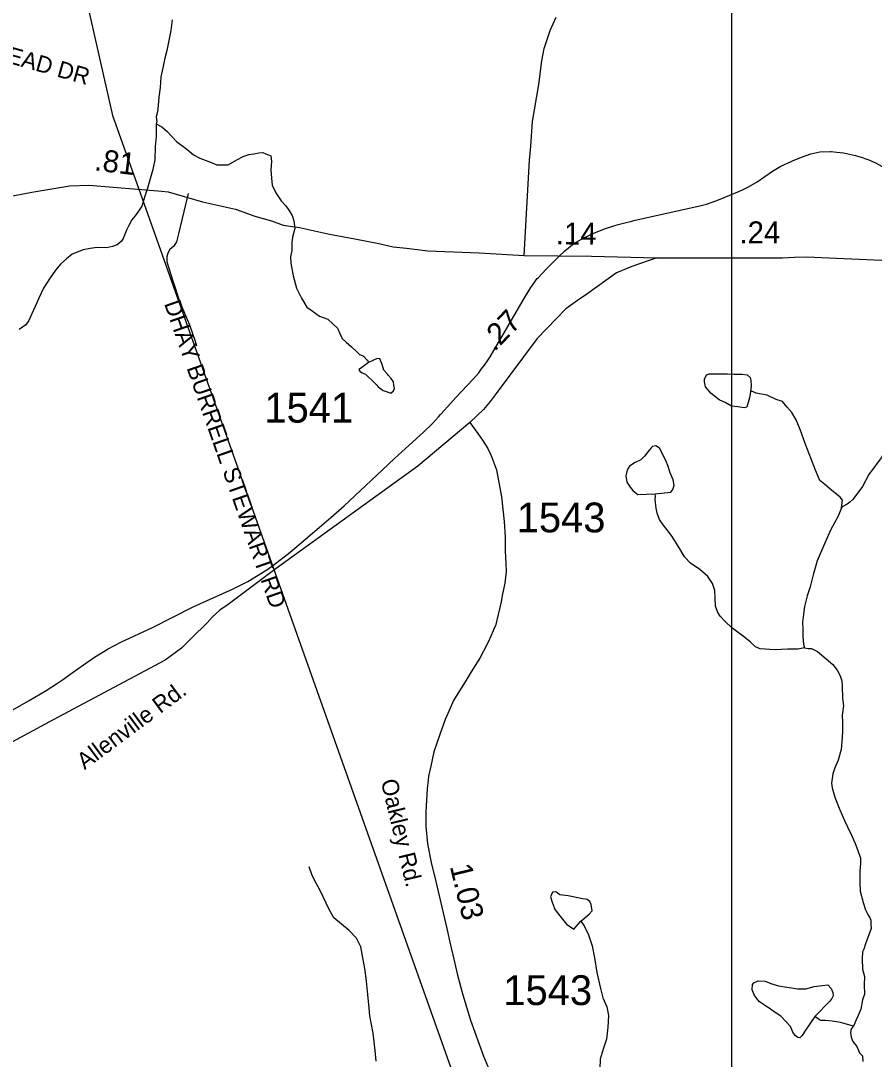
# Model space of a CAD drawing. Extents: x 1950930 to 2061844, y 904556 to 1017002.
# Drawn here: x 2013692 to 2018554, y 957112 to 963031 of the extents above; entities that cross this region are included whole.
import ezdxf

# ---------------------------------------------------------------- set-up
doc = ezdxf.new("R2010")
doc.units = 0
for name, color, linetype in [('Exist Hydrographic Creek Single Shore', 7, 'Continuous'), ('Exist Hydrographic Misc Water Feature', 7, 'Continuous'), ('Exist Road Non-System Type 51', 7, 'Continuous'), ('Exist Road Non-System Type 51 Label', 7, 'Continuous'), ('Exist Road Primary US Structure Standard Bridge CELL', 7, 'Continuous'), ('Exist Road Secondary Type 51 Attributed', 7, 'Continuous'), ('Exist Road Secondary Type 51 Label', 7, 'Continuous'), ('Exist Road Secondary Type 51 Number Label', 7, 'Continuous'), ('Exist Utilities Electrical Transmission Line', 7, 'Continuous'), ('Map Preparation Inset Cut Line', 7, 'Continuous')]:
    doc.layers.add(name, color=color, linetype=linetype)

msp = doc.modelspace()

# ---------------------------------------------------------------- linework, layer by layer
at = {"layer": 'Exist Hydrographic Creek Single Shore'}
for points in [[(2014554.9, 963035), (2014547.1, 962975.1), (2014536.9, 962927), (2014523.1, 962861), (2014513, 962816.9), (2014501, 962762.7), (2014489.1, 962710.8), (2014485.3, 962650.8), (2014479.2, 962594.8), (2014475.2, 962547), (2014471.2, 962510.9), (2014463.4, 962482.9), (2014467.4, 962454.9), (2014463.2, 962442.9)], [(2014463.2, 962442.9), (2014463.4, 962370.7), (2014457.3, 962314.7), (2014455.4, 962238.9), (2014443.4, 962182.7), (2014425.6, 962116.8), (2014413.6, 962076.6), (2014399.5, 962030.7), (2014381.7, 961974.6), (2014365.7, 961950.6), (2014349.8, 961926.7), (2014323.6, 961896.7), (2014307.8, 961864.5), (2014293.8, 961836.6), (2014283.7, 961808.6), (2014275.7, 961788.7), (2014263.6, 961772.6), (2014241.8, 961752.7), (2014213.8, 961744.7), (2014179.8, 961736.6), (2014127.7, 961738.6), (2014087.8, 961732.6), (2014047.6, 961724.5), (2013983.8, 961700.6), (2013951.8, 961674.4), (2013920, 961644.5), (2013889.7, 961608.4), (2013855.9, 961560.5), (2013821.9, 961506.4), (2013793.9, 961450.2), (2013773.8, 961402.4), (2013753.8, 961356.2), (2013738, 961322.4), (2013720.1, 961298.1), (2013682.2, 961270.4)]]:
    msp.add_lwpolyline(points, dxfattribs=at)
at = {"layer": 'Exist Hydrographic Misc Water Feature'}
for p, q in [((2016742.4, 961672.4), (2016757.2, 961686.8)), ((2016634.5, 961561.2), (2016638.8, 961565.8)), ((2014880.5, 959783), (2014893.4, 959789.4)), ((2014190.3, 959450.4), (2014262.7, 959488.2))]:
    msp.add_line(p, q, dxfattribs=at)
for points in [[(2014463.2, 962442.9), (2014495.4, 962426.8), (2014525.3, 962398.9), (2014579.3, 962343), (2014637.5, 962298.8), (2014675.5, 962266.8), (2014711.5, 962247), (2014773.4, 962225.1), (2014809.5, 962208.9), (2014873.5, 962208.9), (2014923.3, 962237.1), (2014959.5, 962257), (2014991.6, 962269.1), (2015019.6, 962273.1), (2015047.5, 962277.2), (2015071.5, 962279.3), (2015087.5, 962273), (2015107.3, 962265.1), (2015115.5, 962261.3), (2015119.4, 962229.1), (2015117.6, 962205.1), (2015115.5, 962181.2), (2015119.7, 962133.2), (2015123.5, 962093.1), (2015145.5, 962049.3), (2015175.8, 962005.1), (2015199.5, 961977.3), (2015215.8, 961957.3), (2015237.7, 961921.4), (2015247.6, 961889.4), (2015253.6, 961847.2), (2015239.8, 961797.3), (2015235.8, 961765.2), (2015235.9, 961721.3), (2015227.9, 961685.3), (2015229.8, 961649.2), (2015244.1, 961577.3), (2015262, 961507.4), (2015291.9, 961449.4), (2015322.1, 961399.2), (2015352.1, 961377.2), (2015394.2, 961347.5), (2015442.1, 961329.4), (2015470.1, 961303.2), (2015496.1, 961279.4), (2015510.3, 961247.3), (2015522.1, 961219.4), (2015546, 961199.3), (2015576.3, 961171.4), (2015606.2, 961143.5), (2015622.3, 961129.4), (2015638.3, 961123.5), (2015650.3, 961115.4), (2015654.4, 961107.4), (2015662.1, 961099.4), (2015666.3, 961095.4), (2015672.3, 961083.4)], [(2018088.8, 962232.5), (2018139.6, 962253), (2018192.5, 962271.6), (2018244.6, 962282.8)], [(2018088.8, 962232.5), (2018139.6, 962253), (2018192.5, 962271.6), (2018244.6, 962282.8)], [(2018244.6, 962282.8), (2018302.4, 962285.3), (2018309.2, 962284.8)], [(2018309.2, 962284.8), (2018341.6, 962282.6), (2018378.5, 962277.8), (2018446.6, 962263.4), (2018485.5, 962252.2), (2018506.7, 962244.2)], [(2018309.2, 962284.8), (2018341.6, 962282.6), (2018378.5, 962277.8), (2018446.6, 962263.4), (2018485.5, 962252.2), (2018506.7, 962244.2)], [(2018506.7, 962244.2), (2018523.5, 962238.1), (2018564.5, 962219.6), (2018629.9, 962182.8)], [(2018506.7, 962244.2), (2018523.5, 962238.1), (2018564.5, 962219.6), (2018629.9, 962182.8)], [(2017992.8, 962184.3), (2018022.5, 962202.4), (2018080.6, 962229.4), (2018088.8, 962232.5)], [(2017992.8, 962184.3), (2018022.5, 962202.4), (2018080.6, 962229.4), (2018088.8, 962232.5)], [(2017803.1, 962067.8), (2017837.6, 962085), (2017886.6, 962113.3), (2017973.5, 962172.7), (2017992.8, 962184.3)], [(2017803.1, 962067.8), (2017837.6, 962085), (2017886.6, 962113.3), (2017973.5, 962172.7), (2017992.8, 962184.3)], [(2017730.5, 962036.1), (2017785.5, 962059), (2017803.1, 962067.8)], [(2017730.5, 962036.1), (2017785.5, 962059), (2017803.1, 962067.8)], [(2017631.1, 961997.1), (2017666.6, 962009.4), (2017730.5, 962036.1)], [(2017631.1, 961997.1), (2017666.6, 962009.4), (2017730.5, 962036.1)], [(2017172.6, 961889.3), (2017183.7, 961892), (2017533.5, 961969.2), (2017560.6, 961976.1)], [(2017172.6, 961889.3), (2017183.7, 961892), (2017533.5, 961969.2), (2017560.6, 961976.1)], [(2017560.6, 961976.1), (2017597.7, 961985.5), (2017631.1, 961997.1)], [(2017560.6, 961976.1), (2017597.7, 961985.5), (2017631.1, 961997.1)], [(2017096.1, 961869.1), (2017125.6, 961877.5), (2017172.6, 961889.3)], [(2017096.1, 961869.1), (2017125.6, 961877.5), (2017172.6, 961889.3)], [(2016860.1, 961770), (2016899.7, 961793.5), (2016957.5, 961820.4), (2017016.8, 961843.8)], [(2016860.1, 961770), (2016899.7, 961793.5), (2016957.5, 961820.4), (2017016.8, 961843.8)], [(2017016.8, 961843.8), (2017070.5, 961861.8), (2017096.1, 961869.1)], [(2017016.8, 961843.8), (2017070.5, 961861.8), (2017096.1, 961869.1)], [(2016757.2, 961686.8), (2016790.6, 961719.2), (2016812.1, 961736.1)], [(2016757.2, 961686.8), (2016790.6, 961719.2), (2016812.1, 961736.1)], [(2016812.1, 961736.1), (2016840.4, 961758.6), (2016860.1, 961770)], [(2016812.1, 961736.1), (2016840.4, 961758.6), (2016860.1, 961770)], [(2016638.8, 961565.8), (2016685.6, 961615.6), (2016742.4, 961672.4)], [(2016638.8, 961565.8), (2016685.6, 961615.6), (2016742.4, 961672.4)], [(2016567.5, 961461.2), (2016597.6, 961510.4), (2016634.5, 961561.2)], [(2016567.5, 961461.2), (2016597.6, 961510.4), (2016634.5, 961561.2)], [(2016350.1, 961092.4), (2016365.5, 961115.5), (2016567.5, 961461.2)], [(2016350.1, 961092.4), (2016365.5, 961115.5), (2016567.5, 961461.2)], [(2015672.3, 961083.4), (2015628.2, 961049.6), (2015618.3, 961043.5), (2015624.3, 961033.6), (2015636.2, 961023.5), (2015656.4, 961015.5), (2015668.3, 961003.4), (2015694.4, 960979.6), (2015718.2, 960955.5), (2015728.4, 960943.4), (2015756.2, 960923.5), (2015784.2, 960913.4), (2015800.2, 960907.5), (2015816.2, 960921.6), (2015820.5, 960935.6), (2015816.3, 960953.4), (2015814.4, 960973.5), (2015802.3, 960991.5), (2015784.3, 961011.5), (2015780.5, 961015.5), (2015760.3, 961039.6), (2015750.1, 961071.6), (2015738.3, 961103.4), (2015722.3, 961105.4), (2015672.3, 961083.4)], [(2016317.5, 961046.2), (2016333.5, 961067.7), (2016350.1, 961092.4)], [(2016317.5, 961046.2), (2016333.5, 961067.7), (2016350.1, 961092.4)], [(2016124, 960831.2), (2016170.5, 960883.5), (2016269.3, 960987.8), (2016300.5, 961023.5), (2016317.5, 961046.2)], [(2016124, 960831.2), (2016170.5, 960883.5), (2016269.3, 960987.8), (2016300.5, 961023.5), (2016317.5, 961046.2)], [(2017848.5, 960916.9), (2017842.5, 960880.9), (2017832.5, 960840.8), (2017828.6, 960828.7), (2017812.5, 960824.8), (2017776.5, 960830.8), (2017740.5, 960834.8), (2017704.5, 960854.9), (2017692.4, 960860.7), (2017670.3, 960870.7), (2017624.5, 960906.8), (2017592.4, 960944.5), (2017586.5, 960972.5), (2017586.5, 960988.6), (2017598.5, 961012.7), (2017614.3, 961018.6), (2017646.5, 961018.9), (2017706.5, 961018.6), (2017718.4, 961018.7), (2017754.4, 961016.6), (2017802.3, 961017), (2017830.5, 961012.8), (2017846.5, 960996.7), (2017850.5, 960980.9), (2017852.5, 960949), (2017848.5, 960916.9)], [(2018366.7, 960255.1), (2018372.9, 960299.2), (2018360.8, 960315.2), (2018310.7, 960355), (2018272.7, 960387), (2018244.9, 960411.2), (2018218.9, 960469.1), (2018160.7, 960621), (2018132.5, 960701), (2018108.7, 960756.9), (2018084.6, 960797.1), (2018056.4, 960830.9), (2018030.5, 960860.9), (2017994.6, 960872.9), (2017944.6, 960896.9), (2017900.4, 960905), (2017880.5, 960909), (2017860.3, 960917), (2017848.5, 960916.9)], [(2016071.7, 960773), (2016083.6, 960785.8), (2016124, 960831.2)], [(2016071.7, 960773), (2016083.6, 960785.8), (2016124, 960831.2)], [(2015883.4, 960592), (2015986.6, 960685.3), (2016037.6, 960736), (2016071.7, 960773)], [(2015883.4, 960592), (2015986.6, 960685.3), (2016037.6, 960736), (2016071.7, 960773)], [(2019108.6, 960705.7), (2019052.7, 960701.6), (2019004.7, 960697.7), (2018934.5, 960685.7), (2018860.5, 960693.4), (2018764.6, 960717.4), (2018724.6, 960721.5), (2018688.5, 960707.5), (2018666.7, 960683.3), (2018628.5, 960599.5), (2018592.8, 960539.2), (2018522.6, 960445.1), (2018486.7, 960375.3), (2018433, 960301.3), (2018415, 960287.2), (2018399, 960275.1), (2018374.8, 960263.1), (2018366.7, 960255.1)], [(2015750.4, 960469.3), (2015821.5, 960535.8), (2015883.4, 960592)], [(2015750.4, 960469.3), (2015821.5, 960535.8), (2015883.4, 960592)], [(2017306.8, 960334.5), (2017394.9, 960344.4), (2017406.7, 960358.6), (2017414.7, 960382.4), (2017408.8, 960414.4), (2017390.6, 960454.5), (2017378.7, 960496.4), (2017368.7, 960518.6), (2017348.8, 960558.4), (2017330.5, 960594.5), (2017310.5, 960608.4), (2017290.7, 960604.5), (2017282.7, 960596.5), (2017274.5, 960584.5), (2017244.6, 960548.4), (2017224.8, 960528.5), (2017192.6, 960512.4), (2017160.7, 960492.4), (2017150.5, 960476.5), (2017146.8, 960468.4), (2017138.9, 960436.4), (2017144.7, 960400.5), (2017162.8, 960372.2), (2017178.8, 960352.5), (2017206.9, 960330.3), (2017306.8, 960334.5)], [(2015458.2, 960199.5), (2015533.4, 960266.3), (2015750.4, 960469.3)], [(2015458.2, 960199.5), (2015533.4, 960266.3), (2015750.4, 960469.3)], [(2018157.2, 959457), (2018119.3, 959448.9), (2018059.3, 959448.9), (2017987.3, 959444.8), (2017903.4, 959450.8), (2017877.4, 959462.8), (2017847.5, 959490.7), (2017807.5, 959522.7), (2017743.2, 959570.6), (2017705.2, 959606.5), (2017677.2, 959636.6), (2017663.3, 959658.6), (2017649.2, 959694.6), (2017647.3, 959742.6), (2017645.2, 959782.7), (2017633.2, 959822.6), (2017605.1, 959862.6), (2017561, 959902.6), (2017506.9, 959938.5), (2017472.9, 959974.6), (2017453, 960010.5), (2017403.1, 960090.6), (2017373.1, 960130.6), (2017351, 960158.6), (2017331, 960188.6), (2017317, 960224.3), (2017311, 960252.3), (2017306.8, 960302.6), (2017308.7, 960318.3), (2017306.8, 960334.5)], [(2018366.7, 960255.1), (2018349, 960207.2), (2018307.1, 960130.9), (2018270.9, 960049), (2018229.2, 959953), (2018205.2, 959873.1), (2018189.1, 959804.9), (2018171.3, 959753.1), (2018157.2, 959693), (2018149.4, 959633.1), (2018145.2, 959603), (2018147.3, 959560.9), (2018147.4, 959520.9), (2018151.4, 959476.8), (2018157.2, 959457)], [(2015192.8, 959975.4), (2015226.7, 960001.7), (2015405.9, 960153), (2015458.2, 960199.5)], [(2015192.8, 959975.4), (2015226.7, 960001.7), (2015405.9, 960153), (2015458.2, 960199.5)], [(2015119.8, 959920.7), (2015142.4, 959936.9), (2015192.8, 959975.4)], [(2015119.8, 959920.7), (2015142.4, 959936.9), (2015192.8, 959975.4)], [(2014893.4, 959789.4), (2014984.7, 959835.1), (2015093.8, 959902), (2015119.8, 959920.7)], [(2014893.4, 959789.4), (2014984.7, 959835.1), (2015093.8, 959902), (2015119.8, 959920.7)], [(2014262.7, 959488.2), (2014442.5, 959572.5), (2014674.7, 959690.3), (2014880.5, 959783)], [(2014262.7, 959488.2), (2014442.5, 959572.5), (2014674.7, 959690.3), (2014880.5, 959783)], [(2014087.4, 959386.7), (2014112.6, 959404.1), (2014190.3, 959450.4)], [(2014087.4, 959386.7), (2014112.6, 959404.1), (2014190.3, 959450.4)], [(2018157.2, 959457), (2018177.5, 959453), (2018197.5, 959452.9), (2018231.3, 959435.1), (2018279.3, 959393.1), (2018317.4, 959361.1), (2018343.6, 959329.1), (2018359.4, 959296.9), (2018369.6, 959269.2), (2018371.6, 959237), (2018373.4, 959169), (2018379.8, 959125.2), (2018371.8, 959073.2), (2018373.6, 959033.1), (2018373.7, 958977), (2018369.6, 958921), (2018365.8, 958877.1), (2018347.8, 958817.1), (2018329.8, 958773.1), (2018317.9, 958738.9), (2018309.9, 958684.9), (2018314, 958658.9), (2018329.9, 958605.1), (2018358, 958533), (2018384, 958473), (2018401.9, 958436.9), (2018424.2, 958389.2), (2018446.2, 958341.1), (2018460.1, 958301.1), (2018476.3, 958257.1), (2018476, 958228.9), (2018472.1, 958181.1), (2018472.2, 958121), (2018474.4, 958069.1), (2018490.4, 958005.1), (2018504.3, 957963.2), (2018518.2, 957937), (2018526.4, 957921), (2018534.3, 957905.1), (2018534.5, 957881.2), (2018536.3, 957857.2), (2018522.4, 957821), (2018504.6, 957768.9), (2018494.4, 957738.9), (2018486.6, 957725), (2018484.5, 957685), (2018486.5, 957624.9), (2018498.8, 957582.9), (2018496.8, 957535.1), (2018498.7, 957483.2), (2018486.8, 957450.9), (2018476.9, 957397), (2018462.6, 957360.9), (2018450.7, 957337.1), (2018440.7, 957313.1), (2018436.8, 957301)], [(2013984.7, 959313.6), (2014048.6, 959359.9), (2014087.4, 959386.7)], [(2013984.7, 959313.6), (2014048.6, 959359.9), (2014087.4, 959386.7)], [(2013895.7, 959251.5), (2013930.3, 959274.3), (2013984.7, 959313.6)], [(2013895.7, 959251.5), (2013930.3, 959274.3), (2013984.7, 959313.6)], [(2013835.8, 959214.3), (2013869.6, 959234.5), (2013895.7, 959251.5)], [(2013835.8, 959214.3), (2013869.6, 959234.5), (2013895.7, 959251.5)], [(2013354.1, 958933.3), (2013428.6, 958978.9), (2013739.6, 959157.2), (2013835.8, 959214.3)], [(2013354.1, 958933.3), (2013428.6, 958978.9), (2013739.6, 959157.2), (2013835.8, 959214.3)], [(2015716.7, 957101.1), (2015710.8, 957161.2), (2015698.7, 957261.2), (2015680.7, 957359.1), (2015676.7, 957403.1), (2015668.5, 957481.1), (2015660.5, 957557.1), (2015652.5, 957629.1), (2015640.3, 957689.1), (2015628.5, 957753.3), (2015604.2, 957801.1), (2015562.2, 957845.3), (2015518.3, 957881.3), (2015474.4, 957917), (2015446.3, 957969.1), (2015432.2, 958001.2), (2015398.2, 958073.1), (2015366, 958133.2), (2015350.2, 958165), (2015334.1, 958209)], [(2016882.2, 957898), (2016930.3, 957938), (2016946.4, 957958), (2016942.2, 957993.9), (2016934.4, 958010.1), (2016918.2, 958022), (2016882.2, 958028), (2016874.4, 958030.1), (2016810.4, 958043.9), (2016762.2, 958049.8), (2016740.3, 958066), (2016720.2, 958063.8), (2016710.1, 958037.8), (2016718.4, 958008.1), (2016730.2, 957976), (2016734.3, 957966), (2016762.4, 957930), (2016800.4, 957882), (2016842.2, 957853.9), (2016882.2, 957898)], [(2016882.2, 957898), (2016902.3, 957872), (2016926.5, 957821.9), (2016946.5, 957758.2), (2016960.6, 957690), (2016974.6, 957606), (2016994.7, 957516), (2017008.7, 957462.2), (2017030.6, 957410.2), (2017040.7, 957362.1), (2017036.7, 957293.9), (2017028.7, 957226.1), (2017008.8, 957170.1), (2016992.9, 957112), (2016989, 957004.1)], [(2018214.8, 957354.8), (2018162.9, 957276.8), (2018142.9, 957246.7), (2018130.9, 957234.8), (2018118.8, 957236.7), (2018102.9, 957246.9), (2018090.9, 957266.8), (2018076.7, 957298.6), (2018050.7, 957326.7), (2018022.8, 957356.8), (2017984.6, 957382.6), (2017950.7, 957406.6), (2017946.8, 957408.6), (2017900.8, 957438.8), (2017872.7, 957474.5), (2017858.6, 957506.6), (2017860.5, 957538.7), (2017868.6, 957546.8), (2017892.5, 957558.7), (2017932.4, 957556.6), (2017964.6, 957542.8), (2018008.7, 957530.7), (2018056.8, 957522.8), (2018082.6, 957518.7), (2018116.6, 957512.8), (2018164.5, 957512.7), (2018212.7, 957526.8), (2018256.5, 957532.8), (2018288.8, 957536.7), (2018308.7, 957515), (2018318.7, 957492.8), (2018320.6, 957472.8), (2018312.7, 957458.8), (2018300.6, 957443), (2018214.8, 957354.8)], [(2018436.8, 957301), (2018408.7, 957308.8), (2018362.7, 957320.9), (2018314.6, 957328.8), (2018274.7, 957332.9), (2018250.7, 957332.8), (2018242.6, 957336.9), (2018214.8, 957354.8)], [(2018436.8, 957301), (2018422.7, 957284.9), (2018418.7, 957265), (2018422.7, 957237), (2018432.7, 957212.8), (2018454.7, 957185.1), (2018470.7, 957149), (2018486.8, 957131), (2018489.1, 957099.1)]]:
    msp.add_lwpolyline(points, dxfattribs=at)
at = {"layer": 'Exist Road Non-System Type 51'}
msp.add_lwpolyline([(2014645.8, 962045.3), (2014621.1, 961944.4), (2014589.9, 961815.6), (2014578.5, 961770.4), (2014562.9, 961745.2), (2014541.1, 961727.8), (2014529, 961706.9), (2014523.8, 961685.2), (2014524.6, 961657.3), (2014557.6, 961548.6), (2014597.6, 961426), (2014652.5, 961298.1), (2014685.5, 961205.1), (2014692.5, 961177.2)], dxfattribs=at)
at = {"layer": 'Exist Road Secondary Type 51 Attributed'}
for points in [[(2016559.8, 961692.3), (2016589.3, 962236.4), (2016597.4, 962316.5), (2016607.3, 962456.5), (2016643.3, 962666.5), (2016661.1, 962802.5), (2016673, 962872.5), (2016707.1, 962974.6), (2016742.9, 963050.7)], [(2012351.4, 961783.9), (2013755.3, 962052.8), (2013971.3, 962089), (2014079.2, 962092.9), (2014495.4, 962059.3), (2014531.4, 962055.1), (2014727.5, 961999.2), (2014915.5, 961957.5), (2015025.5, 961917.4), (2015119.5, 961889.5), (2015187.6, 961865.6), (2015279.6, 961851.7), (2015451.6, 961813.7), (2015595.5, 961787.8), (2015731.6, 961761.9), (2015813.6, 961742), (2015889.7, 961734), (2016011.7, 961720.1), (2016303.7, 961708.2), (2016559.8, 961692.3)], [(2017315, 961679.4), (2017173.3, 961629.5), (2017085.4, 961594.3), (2016917, 961472.8), (2016864.2, 961436.6), (2016797.4, 961388.9), (2016741.4, 961330.9), (2016634.1, 961220.4), (2016400, 960906.4), (2016366.8, 960861.4), (2016327.7, 960814.5), (2016249.6, 960741.1)], [(2016559.8, 961692.3), (2016943.9, 961688.5), (2017315, 961679.4)], [(2017315, 961679.4), (2017741.4, 961679.4), (2018031.8, 961679.3), (2018099.9, 961683.3), (2018168, 961685.3), (2018597.9, 961665.6)], [(2016249.6, 960741.1), (2015953.7, 960491.6), (2015147.7, 959909.1), (2014872.9, 959703.1), (2014826.8, 959671.3), (2014782.9, 959631.2), (2014752.9, 959599.2), (2014666.3, 959514.6), (2014607.1, 959455.5), (2014513.9, 959387.3), (2013877.1, 959046.6), (2013360.9, 958768.7)], [(2016249.6, 960741.1), (2016296.4, 960678.5), (2016321.8, 960640.4), (2016352.6, 960592), (2016374.1, 960547.9), (2016402.5, 960470.7), (2016431.3, 960316.6), (2016445.5, 960177.2), (2016451.3, 960090.2), (2016451, 960010.2), (2016455, 959938.1), (2016457.2, 959892.6), (2016450.4, 959825.1), (2016435, 959754.1), (2016428.8, 959718.2), (2016396.1, 959583), (2016387.3, 959565.4), (2016383, 959554.1), (2016357.1, 959492.1), (2016328.2, 959436.8), (2016306.7, 959397.6), (2016256.9, 959319.4), (2016228.5, 959271.5), (2016157.1, 959156.7), (2016133.2, 959099.8), (2016109.8, 959047.9), (2016079.5, 958961.9), (2016045.4, 958863.9), (2016027.2, 958781.4), (2016015.5, 958725.6), (2016013.5, 958703.1), (2016006.7, 958653.3), (2016004.2, 958589.2), (2015999.3, 958522.7), (2015999.3, 958437.6), (2016009.6, 958340.3), (2016029.1, 958233.6), (2016055.5, 958124.1), (2016118.6, 957857.5), (2016139.1, 957761.7), (2016154.2, 957706.4), (2016180.6, 957591), (2016210.4, 957479), (2016253.4, 957334.2), (2016327.2, 957129.3), (2016430.8, 956884.8)]]:
    msp.add_lwpolyline(points, dxfattribs=at)
at = {"layer": 'Exist Utilities Electrical Transmission Line'}
for p, q in [((2014362.5, 962075.7), (2015141.3, 959881.4)), ((2015141.3, 959881.4), (2016692.3, 955511))]:
    msp.add_line(p, q, dxfattribs=at)
msp.add_lwpolyline([(2013870.1, 964009.6), (2014215.1, 962491), (2014362.5, 962075.7)], dxfattribs=at)
at = {"layer": 'Map Preparation Inset Cut Line'}
for p, q in [((2017741.4, 964335.8), (2017741.4, 961679.4)), ((2017741.4, 961679.4), (2017741.4, 957121.9)), ((2017741.4, 957121.9), (2017741.4, 955745.1))]:
    msp.add_line(p, q, dxfattribs=at)

# ---------------------------------------------------------------- texts
at = {"layer": 'Exist Road Non-System Type 51 Label'}
for s, rotation, p in [('  HOMESTEAD DR', 344.3332, (2013015.6, 962959.1)), ('  DHAY BURRELL STEWART RD', 289.25409, (2014484, 961485.8))]:
    msp.add_text(s, height=95, rotation=rotation, dxfattribs=at).set_placement(p)
at = {"layer": 'Exist Road Primary US Structure Standard Bridge CELL'}
for s, rotation, p in [('.81', 353.00515, (2014107.2, 962178.7)), ('.24', 359.99434, (2017786.3, 961762.1)), ('.14', 359.43663, (2016739.5, 961756.2)), ('.27', 45.83025, (2016389.8, 961140.8)), ('1.03', 283.54234, (2016135.7, 958211.5))]:
    msp.add_text(s, height=125, rotation=rotation, dxfattribs=at).set_placement(p)
at = {"layer": 'Exist Road Secondary Type 51 Label'}
for s, rotation, p in [('Allenville Rd.', 36.62866, (2014055.6, 958758.7)), ('Oakley Rd.', 283.50844, (2015742.2, 958697.2))]:
    msp.add_text(s, height=95, rotation=rotation, dxfattribs=at).set_placement(p)
at = {"layer": 'Exist Road Secondary Type 51 Number Label'}
for s, p in [('1541', (2015079.7, 960740.1)), ('1543', (2016517.1, 960114.7)), ('1543', (2016440.9, 957420.6))]:
    msp.add_text(s, height=170, dxfattribs=at).set_placement(p)

doc.saveas('drawing.dxf')
